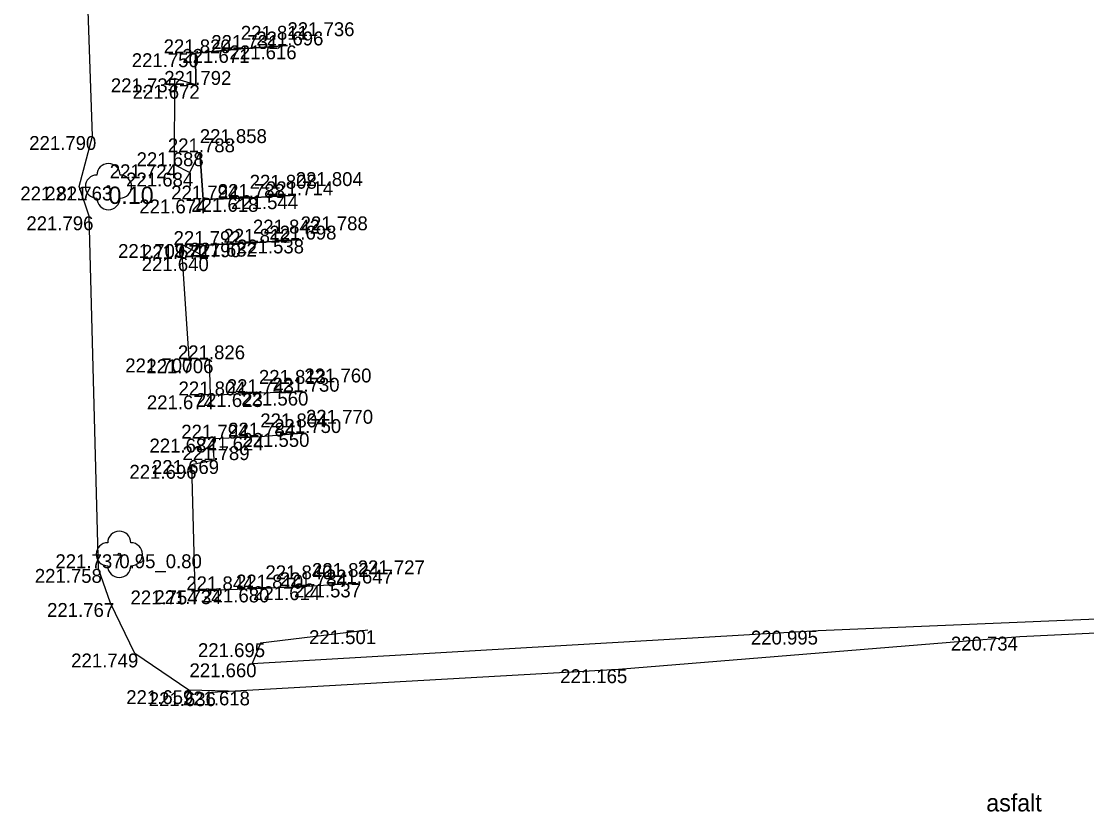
# Model space of a CAD drawing. Extents: x -599516 to -599132, y -1163668 to -1163119.
# Drawn here: x -599298.71 to -599275.68, y -1163268.92 to -1163251.83 of the extents above; entities that cross this region are included whole.
import ezdxf

# ---------------------------------------------------------------- set-up
doc = ezdxf.new("R2010")
doc.units = 0
for name, color, linetype in [('Bod-oznac1', 7, 'Continuous'), ('Bod-oznac2', 7, 'Continuous'), ('Bod-oznac3', 7, 'Continuous'), ('Bod-vyska1', 7, 'Continuous'), ('Bod-vyska2', 7, 'Continuous'), ('Bod-vyska3', 7, 'Continuous'), ('Z_cela-hrobu-dolni-linie', 7, 'Continuous'), ('Z_cela-hrobu-horni-linie', 7, 'Continuous'), ('Z_komunikace', 7, 'Continuous'), ('Z_nove-stromy-prumer-kmene', 7, 'Continuous'), ('Z_obvod-kmene-spodek-ve-vysce1_2m', 7, 'Continuous'), ('Z_popis-budov-povrchu', 7, 'Continuous'), ('Z_stromy-kere', 7, 'Continuous'), ('Z_stromy-nove-vysazene', 7, 'Continuous'), ('Z_zelen-obvod-zivy-plot', 7, 'Continuous')]:
    doc.layers.add(name, color=color, linetype=linetype)

msp = doc.modelspace()

# ---------------------------------------------------------------- linework, layer by layer
at = {"layer": 'Bod-oznac1'}
for p, q in [((-599294.942, -1163252.525), (-599294.942, -1163252.525)), ((-599293.962, -1163252.432), (-599293.962, -1163252.432)), ((-599292.955, -1163252.355), (-599292.955, -1163252.355)), ((-599295.393, -1163253.067), (-599295.393, -1163253.067)), ((-599294.933, -1163253.208), (-599294.933, -1163253.208)), ((-599297.171, -1163254.315), (-599297.171, -1163254.315)), ((-599294.849, -1163254.666), (-599294.849, -1163254.666)), ((-599295.404, -1163254.926), (-599295.404, -1163254.926)), ((-599295.063, -1163255.105), (-599295.063, -1163255.105)), ((-599297.454, -1163255.406), (-599297.454, -1163255.406)), ((-599296.823, -1163255.407), (-599296.823, -1163255.407)), ((-599294.778, -1163255.686), (-599294.778, -1163255.686)), ((-599293.77, -1163255.653), (-599293.77, -1163255.653)), ((-599292.775, -1163255.595), (-599292.775, -1163255.595)), ((-599297.241, -1163256.05), (-599297.241, -1163256.05)), ((-599295.249, -1163256.65), (-599295.249, -1163256.65)), ((-599294.732, -1163256.67), (-599294.732, -1163256.67)), ((-599293.7, -1163256.622), (-599293.7, -1163256.622)), ((-599292.668, -1163256.552), (-599292.668, -1163256.552)), ((-599294.729, -1163256.935), (-599294.729, -1163256.935)), ((-599295.084, -1163259.123), (-599295.084, -1163259.123)), ((-599294.638, -1163259.141), (-599294.638, -1163259.141)), ((-599293.571, -1163259.872), (-599293.571, -1163259.872)), ((-599292.588, -1163259.841), (-599292.588, -1163259.841)), ((-599294.614, -1163259.921), (-599294.614, -1163259.921)), ((-599293.541, -1163260.812), (-599293.541, -1163260.812)), ((-599292.553, -1163260.734), (-599292.553, -1163260.734)), ((-599294.559, -1163260.856), (-599294.559, -1163260.856)), ((-599295.026, -1163261.423), (-599295.026, -1163261.423)), ((-599294.539, -1163261.32), (-599294.539, -1163261.32)), ((-599296.589, -1163263.357), (-599296.589, -1163263.357)), ((-599297.037, -1163263.673), (-599297.037, -1163263.673)), ((-599292.423, -1163264.047), (-599292.423, -1163264.047)), ((-599291.435, -1163263.988), (-599291.435, -1163263.988)), ((-599294.956, -1163264.139), (-599294.956, -1163264.139)), ((-599294.44, -1163264.134), (-599294.44, -1163264.134)), ((-599293.43, -1163264.096), (-599293.43, -1163264.096)), ((-599296.78, -1163264.41), (-599296.78, -1163264.41)), ((-599291.215, -1163264.998), (-599291.215, -1163264.998)), ((-599281.478, -1163265.007), (-599281.478, -1163265.007)), ((-599277.119, -1163265.137), (-599277.119, -1163265.137)), ((-599293.533, -1163265.279), (-599293.533, -1163265.279)), ((-599296.25, -1163265.502), (-599296.25, -1163265.502)), ((-599293.719, -1163265.715), (-599293.719, -1163265.715)), ((-599285.796, -1163265.842), (-599285.796, -1163265.842)), ((-599295.084, -1163266.295), (-599295.084, -1163266.295)), ((-599294.597, -1163266.339), (-599294.597, -1163266.339)), ((-599293.953, -1163266.322), (-599293.953, -1163266.322))]:
    msp.add_line(p, q, dxfattribs=at)
at = {"layer": 'Bod-oznac2'}
for p, q in [((-599294.942, -1163252.525), (-599294.942, -1163252.525)), ((-599293.962, -1163252.432), (-599293.962, -1163252.432)), ((-599292.955, -1163252.355), (-599292.955, -1163252.355)), ((-599294.933, -1163253.208), (-599294.933, -1163253.208)), ((-599294.849, -1163254.666), (-599294.849, -1163254.666)), ((-599294.778, -1163255.686), (-599294.778, -1163255.686)), ((-599293.77, -1163255.653), (-599293.77, -1163255.653)), ((-599292.775, -1163255.595), (-599292.775, -1163255.595)), ((-599294.732, -1163256.67), (-599294.732, -1163256.67)), ((-599293.7, -1163256.622), (-599293.7, -1163256.622)), ((-599292.668, -1163256.552), (-599292.668, -1163256.552)), ((-599294.729, -1163256.935), (-599294.729, -1163256.935)), ((-599294.638, -1163259.141), (-599294.638, -1163259.141)), ((-599293.571, -1163259.872), (-599293.571, -1163259.872)), ((-599292.588, -1163259.841), (-599292.588, -1163259.841)), ((-599294.614, -1163259.921), (-599294.614, -1163259.921)), ((-599293.541, -1163260.812), (-599293.541, -1163260.812)), ((-599292.553, -1163260.734), (-599292.553, -1163260.734)), ((-599294.559, -1163260.856), (-599294.559, -1163260.856)), ((-599294.539, -1163261.32), (-599294.539, -1163261.32)), ((-599292.423, -1163264.047), (-599292.423, -1163264.047)), ((-599291.435, -1163263.988), (-599291.435, -1163263.988)), ((-599294.44, -1163264.134), (-599294.44, -1163264.134)), ((-599293.43, -1163264.096), (-599293.43, -1163264.096))]:
    msp.add_line(p, q, dxfattribs=at)
at = {"layer": 'Bod-oznac3'}
for p, q in [((-599293.962, -1163252.432), (-599293.962, -1163252.432)), ((-599292.955, -1163252.355), (-599292.955, -1163252.355)), ((-599294.849, -1163254.666), (-599294.849, -1163254.666)), ((-599293.77, -1163255.653), (-599293.77, -1163255.653)), ((-599292.775, -1163255.595), (-599292.775, -1163255.595)), ((-599293.7, -1163256.622), (-599293.7, -1163256.622)), ((-599292.668, -1163256.552), (-599292.668, -1163256.552)), ((-599293.571, -1163259.872), (-599293.571, -1163259.872)), ((-599292.588, -1163259.841), (-599292.588, -1163259.841)), ((-599293.541, -1163260.812), (-599293.541, -1163260.812)), ((-599292.553, -1163260.734), (-599292.553, -1163260.734)), ((-599292.423, -1163264.047), (-599292.423, -1163264.047)), ((-599291.435, -1163263.988), (-599291.435, -1163263.988)), ((-599293.43, -1163264.096), (-599293.43, -1163264.096))]:
    msp.add_line(p, q, dxfattribs=at)
at = {"layer": 'Z_cela-hrobu-dolni-linie'}
for points in [[(-599294.933, -1163253.208), (-599294.942, -1163252.525), (-599293.962, -1163252.432), (-599292.955, -1163252.355)], [(-599292.775, -1163255.595), (-599293.77, -1163255.653), (-599294.778, -1163255.686), (-599294.849, -1163254.666)], [(-599294.729, -1163256.935), (-599294.732, -1163256.67), (-599293.7, -1163256.622), (-599292.668, -1163256.552)], [(-599292.588, -1163259.841), (-599293.571, -1163259.872), (-599294.614, -1163259.921), (-599294.638, -1163259.141)], [(-599294.539, -1163261.32), (-599294.559, -1163260.856), (-599293.541, -1163260.812), (-599292.553, -1163260.734)], [(-599291.435, -1163263.988), (-599292.423, -1163264.047), (-599293.43, -1163264.096), (-599294.44, -1163264.134)]]:
    msp.add_lwpolyline(points, dxfattribs=at)
at = {"layer": 'Z_cela-hrobu-horni-linie'}
for points in [[(-599292.955, -1163252.355), (-599292.955, -1163252.355), (-599293.962, -1163252.432), (-599293.962, -1163252.432), (-599294.942, -1163252.525), (-599294.933, -1163253.208)], [(-599294.849, -1163254.666), (-599294.849, -1163254.666), (-599294.778, -1163255.686), (-599293.77, -1163255.653), (-599293.77, -1163255.653), (-599292.775, -1163255.595), (-599292.775, -1163255.595)], [(-599292.668, -1163256.552), (-599292.668, -1163256.552), (-599293.7, -1163256.622), (-599293.7, -1163256.622), (-599294.732, -1163256.67), (-599294.729, -1163256.935)], [(-599292.588, -1163259.841), (-599292.588, -1163259.841), (-599293.571, -1163259.872), (-599293.571, -1163259.872), (-599294.614, -1163259.921), (-599294.638, -1163259.141)], [(-599294.539, -1163261.32), (-599294.559, -1163260.856), (-599293.541, -1163260.812), (-599293.541, -1163260.812), (-599292.553, -1163260.734), (-599292.553, -1163260.734)], [(-599291.435, -1163263.988), (-599291.435, -1163263.988), (-599292.423, -1163264.047), (-599292.423, -1163264.047), (-599293.43, -1163264.096), (-599293.43, -1163264.096), (-599294.44, -1163264.134)]]:
    msp.add_lwpolyline(points, dxfattribs=at)
at = {"layer": 'Z_komunikace'}
for points in [[(-599293.953, -1163266.322), (-599295.084, -1163266.295), (-599296.25, -1163265.502), (-599296.78, -1163264.41), (-599297.037, -1163263.673), (-599297.241, -1163256.05), (-599297.454, -1163255.406), (-599297.171, -1163254.315), (-599297.293, -1163250.773), (-599297.6, -1163246.036), (-599298.067, -1163245.112), (-599297.464, -1163244.333), (-599297.168, -1163239.78), (-599297.759, -1163237.647), (-599298.567, -1163237.19), (-599298.568, -1163236.812), (-599296.5, -1163235.661), (-599295.45, -1163235.423)], [(-599294.597, -1163266.339), (-599285.796, -1163265.842), (-599277.119, -1163265.137), (-599264.518, -1163264.527), (-599260.461, -1163264.73), (-599259.51, -1163264.621), (-599259.08, -1163264.446), (-599258.782, -1163264.031), (-599259.266, -1163255.848)]]:
    msp.add_lwpolyline(points, dxfattribs=at)
at = {"layer": 'Z_stromy-kere'}
msp.add_circle((-599296.589, -1163263.357), 0.025, dxfattribs=at)
for centre, start, end in [((-599296.589, -1163263.107), 0, 180), ((-599296.839, -1163263.357), 90, 270), ((-599296.339, -1163263.357), 270, 90), ((-599296.589, -1163263.607), 180, 0)]:
    msp.add_arc(centre, 0.25, start, end, dxfattribs=at)
at = {"layer": 'Z_stromy-nove-vysazene'}
msp.add_circle((-599296.823, -1163255.407), 0.025, dxfattribs=at)
for centre, start, end in [((-599296.823, -1163255.157), 0, 180), ((-599297.073, -1163255.407), 90, 270), ((-599296.573, -1163255.407), 270, 90), ((-599296.823, -1163255.657), 180, 0)]:
    msp.add_arc(centre, 0.25, start, end, dxfattribs=at)
at = {"layer": 'Z_zelen-obvod-zivy-plot'}
for points in [[(-599294.933, -1163253.208), (-599295.393, -1163253.067), (-599295.404, -1163254.926), (-599295.063, -1163255.105), (-599294.849, -1163254.666)], [(-599294.729, -1163256.935), (-599295.249, -1163256.65), (-599295.084, -1163259.123), (-599294.638, -1163259.141)], [(-599294.539, -1163261.32), (-599295.026, -1163261.423), (-599294.956, -1163264.139), (-599294.44, -1163264.134)], [(-599291.215, -1163264.998), (-599293.533, -1163265.279), (-599293.719, -1163265.715), (-599281.478, -1163265.007), (-599270.814, -1163264.559), (-599261.416, -1163264.049), (-599261.385, -1163263.276), (-599264.294, -1163263.631)]]:
    msp.add_lwpolyline(points, dxfattribs=at)

# ---------------------------------------------------------------- texts
at = {"layer": 'Bod-vyska1'}
for s, p in [('221.750', (-599296.32, -1163252.825)), ('221.671', (-599295.226, -1163252.732)), ('221.616', (-599294.206, -1163252.655)), ('221.735', (-599296.772, -1163253.367)), ('221.672', (-599296.301, -1163253.508)), ('221.790', (-599298.537, -1163254.615)), ('221.688', (-599296.215, -1163254.966)), ('221.724', (-599296.795, -1163255.226)), ('221.684', (-599296.441, -1163255.405)), ('221.821', (-599298.728, -1163255.706)), ('221.763', (-599298.191, -1163255.707)), ('221.674', (-599296.157, -1163255.986)), ('221.618', (-599295.032, -1163255.953)), ('221.544', (-599294.175, -1163255.895)), ('221.796', (-599298.598, -1163256.35)), ('221.709', (-599296.615, -1163256.95)), ('221.672', (-599296.1, -1163256.97)), ('221.632', (-599295.066, -1163256.922)), ('221.538', (-599294.046, -1163256.852)), ('221.640', (-599296.105, -1163257.235)), ('221.700', (-599296.46, -1163259.423)), ('221.706', (-599296.004, -1163259.441)), ('221.623', (-599294.937, -1163260.172)), ('221.560', (-599293.952, -1163260.141)), ('221.674', (-599295.993, -1163260.221)), ('221.624', (-599294.919, -1163261.112)), ('221.550', (-599293.929, -1163261.034)), ('221.684', (-599295.937, -1163261.156)), ('221.696', (-599296.37, -1163261.723)), ('221.669', (-599295.883, -1163261.62)), ('221.737', (-599297.97, -1163263.657)), ('221.758', (-599298.416, -1163263.973)), ('221.614', (-599293.697, -1163264.347)), ('221.537', (-599292.814, -1163264.288)), ('221.754', (-599296.347, -1163264.439)), ('221.734', (-599295.831, -1163264.434)), ('221.680', (-599294.794, -1163264.396)), ('221.767', (-599298.15, -1163264.71)), ('221.501', (-599292.487, -1163265.298)), ('220.995', (-599282.935, -1163265.307)), ('220.734', (-599278.612, -1163265.437)), ('221.695', (-599294.888, -1163265.579)), ('221.749', (-599297.629, -1163265.802)), ('221.660', (-599295.072, -1163266.015)), ('221.165', (-599287.058, -1163266.142)), ('221.659', (-599296.439, -1163266.595)), ('221.636', (-599295.952, -1163266.639)), ('221.618', (-599295.215, -1163266.622))]:
    msp.add_text(s, height=0.3, dxfattribs=at).set_placement(p)
at = {"layer": 'Bod-vyska2'}
for s, p in [('221.696', (-599293.627, -1163252.355)), ('221.820', (-599295.63, -1163252.525)), ('221.731', (-599294.6, -1163252.432)), ('221.792', (-599295.617, -1163253.208)), ('221.788', (-599295.539, -1163254.666)), ('221.714', (-599293.418, -1163255.595)), ('221.794', (-599295.468, -1163255.686)), ('221.788', (-599294.46, -1163255.653)), ('221.792', (-599295.416, -1163256.67)), ('221.812', (-599294.337, -1163256.622)), ('221.698', (-599293.345, -1163256.552)), ('221.790', (-599295.412, -1163256.935)), ('221.826', (-599295.321, -1163259.141)), ('221.804', (-599295.308, -1163259.921)), ('221.743', (-599294.266, -1163259.872)), ('221.730', (-599293.277, -1163259.841)), ('221.794', (-599295.249, -1163260.856)), ('221.784', (-599294.236, -1163260.812)), ('221.750', (-599293.242, -1163260.734)), ('221.789', (-599295.223, -1163261.32)), ('221.810', (-599294.066, -1163264.096)), ('221.734', (-599293.118, -1163264.047)), ('221.647', (-599292.125, -1163263.988)), ('221.844', (-599295.14, -1163264.134))]:
    msp.add_text(s, height=0.3, dxfattribs=at).set_placement(p)
at = {"layer": 'Bod-vyska3'}
for s, p in [('221.811', (-599293.962, -1163252.232)), ('221.736', (-599292.955, -1163252.155)), ('221.858', (-599294.849, -1163254.466)), ('221.808', (-599293.77, -1163255.453)), ('221.804', (-599292.775, -1163255.395)), ('221.842', (-599293.7, -1163256.422)), ('221.788', (-599292.668, -1163256.352)), ('221.813', (-599293.571, -1163259.672)), ('221.760', (-599292.588, -1163259.641)), ('221.804', (-599293.541, -1163260.612)), ('221.770', (-599292.553, -1163260.534)), ('221.840', (-599293.43, -1163263.896)), ('221.824', (-599292.423, -1163263.847)), ('221.727', (-599291.435, -1163263.788))]:
    msp.add_text(s, height=0.3, dxfattribs=at).set_placement(p)
at = {"layer": 'Z_nove-stromy-prumer-kmene'}
msp.add_text('0.10', height=0.375, dxfattribs=at).set_placement((-599296.823, -1163255.782))
at = {"layer": 'Z_obvod-kmene-spodek-ve-vysce1_2m'}
msp.add_text('0.95_0.80', height=0.3, dxfattribs=at).set_placement((-599296.589, -1163263.657))
at = {"layer": 'Z_popis-budov-povrchu'}
msp.add_text('asfalt', height=0.375, dxfattribs=at).set_placement((-599277.846, -1163268.916))

doc.saveas('drawing.dxf')
